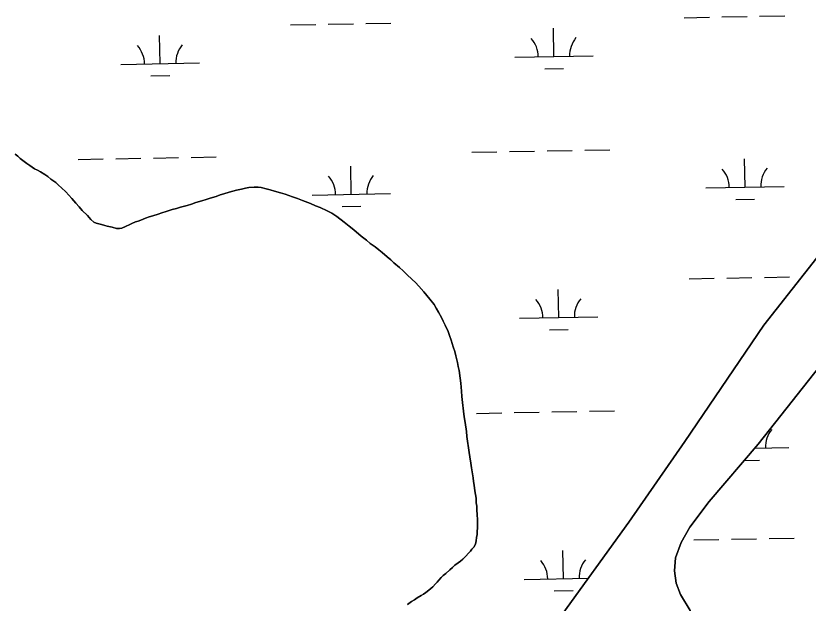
# Model space of a CAD drawing. Extents: x 3957609 to 3995875, y 234277 to 260273.
# Drawn here: x 3967631 to 3968640, y 243137 to 243885 of the extents above; entities that cross this region are included whole.
import ezdxf

# ---------------------------------------------------------------- set-up
doc = ezdxf.new("R2010")
doc.units = 0
for name, color, linetype in [('V-GRID-MAJR', 7, 'Continuous'), ('V-TOPO-SHOR', 7, 'Continuous'), ('V-WETL-SWMP', 7, 'Continuous')]:
    doc.layers.add(name, color=color, linetype=linetype)

msp = doc.modelspace()

# ---------------------------------------------------------------- linework, layer by layer
at = {"layer": 'V-GRID-MAJR'}
msp.add_spline([(3961816.723, 242728.005), (3967136.284, 242827.44), (3972455.83, 242927.648), (3977775.362, 243028.63), (3983094.879, 243130.385), (3988414.381, 243232.915), (3993733.868, 243336.218)], degree=3, dxfattribs=at)
at = {"layer": 'V-TOPO-SHOR'}
for points in [[(3968411.775, 243240.088), (3968483.326, 243342.945), (3968583.932, 243491.427), (3968687.866, 243622.735), (3968759.171, 243715.761), (3968806.572, 243774.553), (3968826.849, 243798.783), (3968841.476, 243819.998)], [(3967629.92, 243709.064), (3967633.105, 243706.551), (3967636.289, 243703.721), (3967641.383, 243699.952), (3967644.887, 243697.124), (3967648.387, 243694.613), (3967654.432, 243690.536)], [(3967654.432, 243690.536), (3967658.246, 243688.662), (3967662.059, 243686.786), (3967667.785, 243683.024), (3967671.603, 243680.515), (3967675.424, 243677.371), (3967681.472, 243672.976), (3967684.978, 243669.517), (3967688.802, 243666.373), (3967694.221, 243661.026), (3967698.049, 243656.932), (3967701.876, 243652.84), (3967707.304, 243646.541), (3967711.451, 243642.133), (3967715.283, 243637.406), (3967721.978, 243630.8), (3967726.442, 243626.079), (3967729.952, 243622.3), (3967733.127, 243621.371), (3967736.299, 243620.441), (3967739.791, 243619.513), (3967744.231, 243618.276), (3967747.088, 243617.344), (3967753.433, 243616.12), (3967759.145, 243614.573), (3967762.628, 243614.598), (3967765.792, 243614.936), (3967770.529, 243617.182), (3967775.899, 243619.435), (3967778.742, 243620.721), (3967783.162, 243622.968), (3967786.639, 243623.941), (3967790.114, 243625.231), (3967796.119, 243627.488), (3967800.543, 243629.102), (3967805.284, 243630.716), (3967811.922, 243632.659), (3967816.976, 243634.595), (3967822.352, 243635.897), (3967829.938, 243638.482), (3967835.314, 243639.782), (3967840.688, 243641.402), (3967848.908, 243643.673), (3967854.6, 243645.295), (3967860.285, 243647.55), (3967867.873, 243649.817), (3967873.249, 243651.435), (3967878.305, 243653.053), (3967885.891, 243655.32), (3967890.948, 243657.256), (3967895.691, 243658.552), (3967902.644, 243660.815), (3967907.07, 243662.111), (3967911.813, 243663.412), (3967918.137, 243664.719), (3967923.2, 243665.704), (3967927.627, 243666.683), (3967934.595, 243667.045), (3967939.344, 243667.076), (3967943.467, 243666.47), (3967949.811, 243664.927), (3967954.888, 243663.695), (3967960.285, 243661.831), (3967968.217, 243659.982), (3967973.931, 243658.12), (3967983.138, 243654.696), (3967989.487, 243652.521), (3967995.838, 243650.028), (3968006.316, 243646.297), (3968012.673, 243643.172), (3968018.389, 243640.99), (3968027.283, 243636.931), (3968033.323, 243633.804), (3968039.684, 243629.728), (3968049.236, 243622.505), (3968055.603, 243617.479), (3968061.335, 243612.767), (3968070.891, 243604.593), (3968077.578, 243599.572), (3968082.356, 243595.484), (3968088.719, 243591.093), (3968093.178, 243587.321), (3968097.636, 243583.866), (3968104.007, 243578.207), (3968108.468, 243574.435), (3968112.611, 243570.66), (3968119.617, 243564.688), (3968124.397, 243560.287), (3968129.177, 243555.884), (3968135.872, 243549.592), (3968140.015, 243545.502), (3968144.482, 243540.78), (3968150.546, 243533.851), (3968154.378, 243529.125), (3968158.21, 243524.4), (3968163.641, 243517.467), (3968166.203, 243513.05), (3968169.404, 243508.002), (3968173.252, 243501.059), (3968175.501, 243496.324), (3968177.752, 243491.269)], [(3968777.416, 243593.022), (3968576.864, 243339.67), (3968514.345, 243266.659), (3968489.664, 243234.11), (3968478.728, 243214.388), (3968471.629, 243194.844), (3968470.347, 243178.097), (3968472.129, 243162.754), (3968477.9, 243148.045), (3968490.154, 243127.696), (3968497, 243112.69), (3968508.622, 243095.407), (3968519.299, 243081.958), (3968535.828, 243065.474), (3968552.511, 243049.299), (3968584.489, 243017.704), (3968609.976, 242992.983), (3968622.489, 242980.158), (3968632.238, 242967.934), (3968642.773, 242952.639)], [(3968177.752, 243491.269), (3968181.604, 243483.376), (3968183.539, 243478.004), (3968185.481, 243472), (3968188.07, 243463.464), (3968190.009, 243457.774), (3968191.314, 243452.083), (3968193.587, 243443.545), (3968194.25, 243438.798), (3968195.555, 243433.422), (3968196.884, 243423.612), (3968197.877, 243417.283), (3968198.578, 243407.152), (3968199.258, 243400.189), (3968199.94, 243392.908), (3968201.279, 243381.828), (3968202.277, 243374.552), (3968203.276, 243367.271), (3968204.935, 243355.88), (3968205.611, 243349.55), (3968206.282, 243343.537), (3968207.605, 243334.993), (3968208.279, 243328.978), (3968209.264, 243323.6), (3968210.585, 243315.373), (3968211.576, 243309.362), (3968212.242, 243304.297), (3968213.561, 243296.705), (3968213.905, 243292.271), (3968214.888, 243287.528), (3968215.568, 243280.248), (3968216.551, 243275.502), (3968217.215, 243271.072), (3968217.571, 243265.055), (3968218.232, 243260.626), (3968218.263, 243255.874), (3968218.624, 243249.542), (3968218.98, 243243.527), (3968219.021, 243237.192), (3968219.043, 243233.709), (3968218.765, 243228.003), (3968218.47, 243224.517), (3968217.864, 243220.712), (3968217.256, 243216.592), (3968216.334, 243212.152), (3968214.458, 243208.654), (3968211.943, 243205.786), (3968210.059, 243203.241), (3968207.542, 243200.691), (3968204.083, 243196.865), (3968200.306, 243193.04), (3968197.474, 243190.488), (3968194.635, 243188.569), (3968190.222, 243185.372), (3968187.072, 243182.501), (3968183.609, 243179.625), (3968178.573, 243174.841), (3968175.421, 243172.287), (3968172.904, 243169.735), (3968169.756, 243166.549), (3968167.874, 243164.001), (3968165.671, 243161.771), (3968162.211, 243157.945), (3968159.692, 243155.713), (3968157.173, 243153.478), (3968153.393, 243150.603), (3968150.237, 243148.682), (3968147.396, 243147.078), (3968142.033, 243143.875), (3968138.883, 243141.321), (3968135.096, 243139.079), (3968130.052, 243135.56)], [(3968115.351, 242872.917), (3968322.502, 243116.303), (3968411.775, 243240.088)]]:
    msp.add_lwpolyline(points, dxfattribs=at)
at = {"layer": 'V-WETL-SWMP'}
for p, q in [((3968482.672, 243883.007), (3968514.666, 243883.589)), ((3968530.664, 243883.88), (3968562.659, 243884.461)), ((3968578.656, 243884.752), (3968610.651, 243885.334)), ((3967980.847, 243873.882), (3968012.841, 243874.464)), ((3968028.839, 243874.755), (3968060.833, 243875.337)), ((3968076.831, 243875.628), (3968108.826, 243876.209)), ((3968316.479, 243833.547), (3968315.825, 243869.541)), ((3967814.654, 243824.423), (3967814, 243860.417)), ((3968266.488, 243832.638), (3968366.471, 243834.456)), ((3967764.663, 243823.514), (3967864.646, 243825.332)), ((3967802.937, 243808.776), (3967826.933, 243809.212)), ((3968304.762, 243817.901), (3968328.758, 243818.337)), ((3968211.836, 243711.554), (3968243.831, 243712.136)), ((3968259.828, 243712.426), (3968291.823, 243713.008)), ((3968307.82, 243713.299), (3968339.815, 243713.881)), ((3968355.812, 243714.172), (3968387.807, 243714.754)), ((3967710.011, 243702.429), (3967742.006, 243703.011)), ((3967758.003, 243703.302), (3967789.998, 243703.884)), ((3967805.995, 243704.174), (3967837.99, 243704.756)), ((3967853.987, 243705.047), (3967885.982, 243705.629)), ((3968560.017, 243667.134), (3968559.363, 243703.128)), ((3968058.192, 243658.01), (3968057.538, 243694.004)), ((3968510.025, 243666.225), (3968610.009, 243668.043)), ((3968008.2, 243657.101), (3968108.184, 243658.919)), ((3968548.3, 243651.488), (3968572.296, 243651.924)), ((3968046.475, 243642.363), (3968070.471, 243642.799)), ((3968488.72, 243550.387), (3968520.715, 243550.969)), ((3968536.712, 243551.26), (3968568.707, 243551.841)), ((3968584.704, 243552.132), (3968616.699, 243552.714)), ((3968322.528, 243500.927), (3968321.873, 243536.921)), ((3968272.536, 243500.018), (3968372.519, 243501.836)), ((3968310.81, 243485.281), (3968334.806, 243485.717)), ((3968217.884, 243378.934), (3968249.879, 243379.516)), ((3968265.876, 243379.806), (3968297.871, 243380.388)), ((3968313.868, 243380.679), (3968345.863, 243381.261)), ((3968361.86, 243381.552), (3968393.855, 243382.133)), ((3968572.549, 243334.632), (3968616.057, 243335.423)), ((3968559.125, 243318.955), (3968578.344, 243319.304)), ((3968494.768, 243217.767), (3968526.763, 243218.349)), ((3968542.76, 243218.64), (3968574.755, 243219.221)), ((3968590.752, 243219.512), (3968622.747, 243220.094)), ((3968328.576, 243168.307), (3968327.921, 243204.301)), ((3968278.584, 243167.398), (3968360.425, 243168.886)), ((3968316.858, 243152.661), (3968340.854, 243153.097))]:
    msp.add_line(p, q, dxfattribs=at)
for points in [[(3967654.432, 243690.536), (3967648.387, 243694.614), (3967644.886, 243697.125), (3967641.383, 243699.953), (3967636.29, 243703.72), (3967633.104, 243706.55), (3967629.92, 243709.063)], [(3968177.751, 243491.27), (3968175.5, 243496.323), (3968173.252, 243501.059), (3968169.405, 243508.002), (3968166.204, 243513.049), (3968163.641, 243517.467), (3968158.21, 243524.399), (3968154.378, 243529.125), (3968150.546, 243533.851), (3968144.482, 243540.78), (3968140.016, 243545.502), (3968135.872, 243549.592), (3968129.178, 243555.883), (3968124.398, 243560.286), (3968119.618, 243564.689), (3968112.61, 243570.661), (3968108.467, 243574.434), (3968104.008, 243578.206), (3968097.636, 243583.865), (3968093.178, 243587.32), (3968088.719, 243591.092), (3968082.355, 243595.484), (3968077.577, 243599.571), (3968070.892, 243604.594), (3968061.335, 243612.767), (3968055.603, 243617.48), (3968049.235, 243622.506), (3968039.684, 243629.729), (3968033.323, 243633.804), (3968027.284, 243636.932), (3968018.388, 243640.991), (3968012.672, 243643.171), (3968006.316, 243646.296), (3967995.839, 243650.028), (3967989.488, 243652.52), (3967983.138, 243654.695), (3967973.93, 243658.119), (3967968.216, 243659.982), (3967960.285, 243661.83), (3967954.888, 243663.695), (3967949.812, 243664.928), (3967943.467, 243666.47), (3967939.345, 243667.076), (3967934.594, 243667.045), (3967927.628, 243666.682), (3967923.2, 243665.703), (3967918.138, 243664.719), (3967911.812, 243663.411), (3967907.069, 243662.112), (3967902.643, 243660.816), (3967895.69, 243658.553), (3967890.947, 243657.255), (3967885.892, 243655.321), (3967878.305, 243653.053), (3967873.248, 243651.436), (3967867.873, 243649.817), (3967860.286, 243647.55), (3967854.6, 243645.295), (3967848.909, 243643.674), (3967840.688, 243641.402), (3967835.314, 243639.783), (3967829.938, 243638.481), (3967822.353, 243635.897), (3967816.977, 243634.594), (3967811.922, 243632.66), (3967805.283, 243630.716), (3967800.542, 243629.101), (3967796.119, 243627.488), (3967790.115, 243625.231), (3967786.639, 243623.941), (3967783.162, 243622.968), (3967778.742, 243620.722), (3967775.9, 243619.436), (3967770.53, 243617.183), (3967765.793, 243614.935), (3967762.628, 243614.597), (3967759.144, 243614.574), (3967753.432, 243616.12), (3967747.089, 243617.345), (3967744.232, 243618.277), (3967739.79, 243619.514), (3967736.299, 243620.441), (3967733.126, 243621.371), (3967729.952, 243622.3), (3967726.443, 243626.078), (3967721.977, 243630.8), (3967715.282, 243637.407), (3967711.45, 243642.133), (3967707.303, 243646.54), (3967701.877, 243652.84), (3967698.049, 243656.932), (3967694.221, 243661.025), (3967688.801, 243666.374), (3967684.979, 243669.516), (3967681.472, 243672.977), (3967675.424, 243677.372), (3967671.603, 243680.514), (3967667.785, 243683.023), (3967662.059, 243686.786), (3967658.245, 243688.661), (3967654.432, 243690.536)], [(3968687.866, 243622.734), (3968583.932, 243491.428), (3968483.326, 243342.945), (3968411.775, 243240.089), (3968322.503, 243116.303)], [(3968642.772, 242952.64), (3968632.238, 242967.933), (3968622.49, 242980.158), (3968609.975, 242992.982), (3968584.488, 243017.704), (3968552.511, 243049.298), (3968535.829, 243065.474), (3968519.299, 243081.959), (3968508.622, 243095.408), (3968497.001, 243112.69), (3968490.154, 243127.697), (3968477.9, 243148.046), (3968472.129, 243162.753), (3968470.348, 243178.098), (3968471.629, 243194.844), (3968478.728, 243214.388), (3968489.665, 243234.11), (3968514.345, 243266.66), (3968576.863, 243339.67), (3968777.417, 243593.023)], [(3968130.051, 243135.561), (3968135.096, 243139.079), (3968138.882, 243141.321), (3968142.033, 243143.876), (3968147.397, 243147.079), (3968150.237, 243148.681), (3968153.392, 243150.603), (3968157.174, 243153.478), (3968159.693, 243155.712), (3968162.212, 243157.946), (3968165.671, 243161.77), (3968167.874, 243164.002), (3968169.757, 243166.548), (3968172.904, 243169.736), (3968175.421, 243172.287), (3968178.572, 243174.842), (3968183.608, 243179.626), (3968187.073, 243182.5), (3968190.222, 243185.371), (3968194.635, 243188.568), (3968197.473, 243190.487), (3968200.307, 243193.04), (3968204.083, 243196.866), (3968207.542, 243200.69), (3968210.059, 243203.24), (3968211.943, 243205.787), (3968214.458, 243208.654), (3968216.335, 243212.151), (3968217.256, 243216.591), (3968217.863, 243220.713), (3968218.471, 243224.518), (3968218.765, 243228.004), (3968219.044, 243233.708), (3968219.021, 243237.192), (3968218.979, 243243.526), (3968218.623, 243249.542), (3968218.264, 243255.875), (3968218.233, 243260.626), (3968217.57, 243265.056), (3968217.214, 243271.072), (3968216.551, 243275.502), (3968215.569, 243280.247), (3968214.888, 243287.528), (3968213.906, 243292.272), (3968213.56, 243296.705), (3968212.243, 243304.298), (3968211.576, 243309.362), (3968210.586, 243315.373), (3968209.265, 243323.6), (3968208.279, 243328.978), (3968207.606, 243334.992), (3968206.283, 243343.536), (3968205.61, 243349.549), (3968204.934, 243355.88), (3968203.275, 243367.272), (3968202.277, 243374.551), (3968201.279, 243381.829), (3968199.939, 243392.907), (3968199.257, 243400.188), (3968198.578, 243407.152), (3968197.877, 243417.283), (3968196.885, 243423.611), (3968195.554, 243433.422), (3968194.251, 243438.798), (3968193.586, 243443.545), (3968191.313, 243452.082), (3968190.008, 243457.775), (3968188.07, 243463.464), (3968185.48, 243471.999), (3968183.54, 243478.004), (3968181.604, 243483.376), (3968177.751, 243491.27)]]:
    msp.add_lwpolyline(points, dxfattribs=at)
for centre, start, end in [((3968261.237, 243833.018), 0.269879, 41.813537), ((3968371.705, 243835.026), 140.269876, 181.813534), ((3967759.412, 243823.893), 0.269879, 41.813537), ((3967869.88, 243825.902), 140.269876, 181.813534), ((3968504.775, 243666.605), 0.269879, 41.813537), ((3968615.242, 243668.613), 140.269876, 181.813534), ((3968002.95, 243657.48), 0.269879, 41.813537), ((3968113.417, 243659.489), 140.269876, 181.813534), ((3968267.285, 243500.398), 0.269879, 41.813537), ((3968377.753, 243502.406), 140.269876, 181.813534), ((3968621.29, 243335.993), 140.269876, 181.813534), ((3968273.333, 243167.778), 0.269879, 41.813537), ((3968383.801, 243169.786), 140.269876, 181.813534)]:
    msp.add_arc(centre, 35.246, start, end, dxfattribs=at)

doc.saveas('drawing.dxf')
